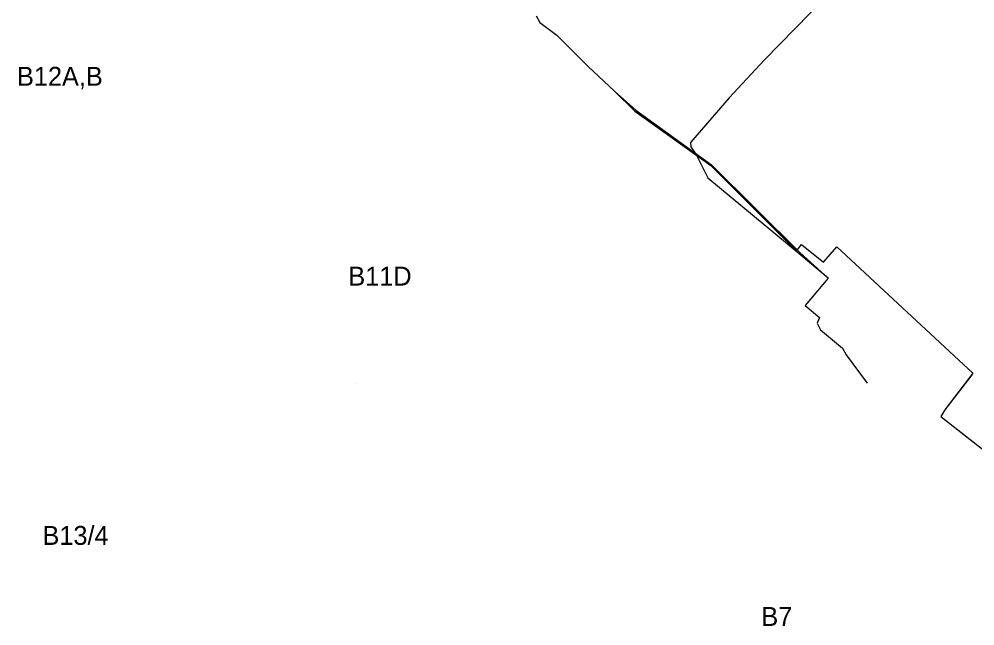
# Model space of a CAD drawing. Extents: x -651943 to -618711, y -1138561 to -1100552.
# Drawn here: x -641826.3 to -641674.6, y -1114201.6 to -1114105.3 of the extents above; entities that cross this region are included whole.
import ezdxf

# ---------------------------------------------------------------- set-up
doc = ezdxf.new("R2010")
doc.units = 0
for name, color, linetype in [('KT optika', 7, 'Continuous'), ('KT trasa', 7, 'Continuous'), ('SATT bloky', 7, 'Continuous'), ('SATT stanice', 7, 'Continuous')]:
    doc.layers.add(name, color=color, linetype=linetype)

# ---------------------------------------------------------------- blocks, each defined once
blk = doc.blocks.new('POINT_DISPLAY')
blk.add_line((0, 0), (0, 0))

msp = doc.modelspace()

# ---------------------------------------------------------------- linework, layer by layer
at = {"layer": 'KT optika'}
for points in [[(-641669.32, -1114072.16), (-641708, -1114111.77), (-641713.63, -1114117.82), (-641719.76, -1114124.91), (-641719.69, -1114125.55), (-641718.79, -1114126.87), (-641717.03, -1114130.49), (-641702.53, -1114142.52)], [(-641744.26, -1114104.78), (-641743.66, -1114105.83), (-641740.97, -1114107.87), (-641736, -1114112.85), (-641731.84, -1114116.74), (-641728.45, -1114119.74), (-641716.42, -1114128.41), (-641702.82, -1114141.95), (-641702.14, -1114141.08), (-641698.64, -1114143.88), (-641696.56, -1114141.42), (-641674.98, -1114161.47), (-641679.38, -1114167.29), (-641680.03, -1114168.39), (-641669.05, -1114176.97)]]:
    msp.add_lwpolyline(points, dxfattribs=at)
at = {"layer": 'KT trasa'}
for p, q in [((-641744.26, -1114104.78), (-641743.66, -1114105.83)), ((-641743.66, -1114105.83), (-641740.97, -1114107.87)), ((-641740.97, -1114107.87), (-641736, -1114112.85)), ((-641736, -1114112.85), (-641731.84, -1114116.74)), ((-641731.84, -1114116.74), (-641728.57, -1114119.9)), ((-641728.45, -1114119.74), (-641731.84, -1114116.74)), ((-641728.57, -1114119.9), (-641716.55, -1114128.56)), ((-641728.45, -1114119.74), (-641716.42, -1114128.41)), ((-641716.55, -1114128.56), (-641702.5, -1114142.54)), ((-641716.42, -1114128.41), (-641702.36, -1114142.4)), ((-641697.93, -1114146.4), (-641702.5, -1114142.54)), ((-641702.36, -1114142.4), (-641697.93, -1114146.4)), ((-641697.93, -1114146.4), (-641701.58, -1114150.76)), ((-641701.58, -1114150.76), (-641699.28, -1114152.66)), ((-641699.28, -1114152.66), (-641699.66, -1114153.56)), ((-641699.66, -1114153.56), (-641699.11, -1114154.61)), ((-641699.11, -1114154.61), (-641695.66, -1114157.53)), ((-641695.66, -1114157.53), (-641695.08, -1114158.57)), ((-641695.08, -1114158.57), (-641691.74, -1114163.08))]:
    msp.add_line(p, q, dxfattribs=at)
for points in [[(-641669.32, -1114072.16), (-641708, -1114111.77), (-641713.63, -1114117.82), (-641719.76, -1114124.91), (-641719.69, -1114125.55), (-641718.79, -1114126.87), (-641717.03, -1114130.49), (-641702.53, -1114142.52)], [(-641702.82, -1114141.95), (-641702.14, -1114141.08), (-641698.64, -1114143.88), (-641696.56, -1114141.42), (-641674.98, -1114161.47), (-641675.26, -1114161.95), (-641679.38, -1114167.29), (-641680.03, -1114168.39), (-641669.05, -1114176.97), (-641649.98, -1114159.17), (-641645.86, -1114163.28)]]:
    msp.add_lwpolyline(points, dxfattribs=at)

# ---------------------------------------------------------------- block references
at = {"layer": 'SATT stanice'}
msp.add_blockref('POINT_DISPLAY', (-641772.75, -1114163.09), dxfattribs=at)

# ---------------------------------------------------------------- texts
at = {"layer": 'SATT bloky'}
for s, p in [('B12A,B', (-641826.63, -1114115.88)), ('B11D', (-641774.05, -1114147.59)), ('B13/4', (-641822.59, -1114188.74)), ('B7', (-641708.51, -1114201.6))]:
    msp.add_text(s, height=3, dxfattribs=at).set_placement(p)

doc.saveas('drawing.dxf')
